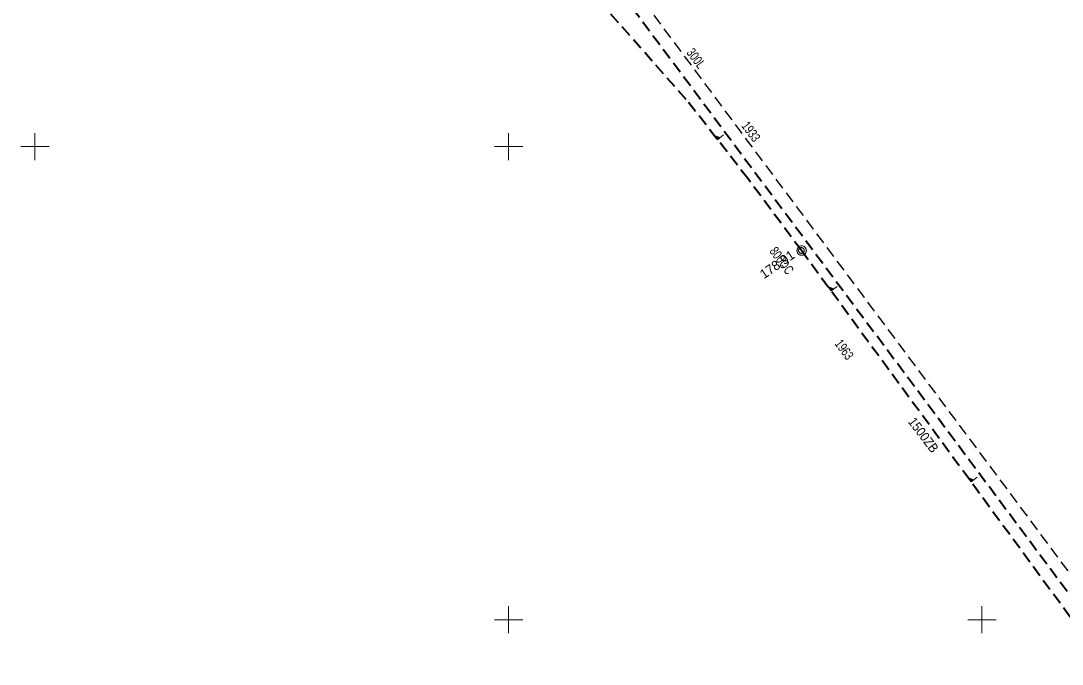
# Model space of a CAD drawing. Extents: x -740851 to -738888, y -1041382 to -1040235.
# Drawn here: x -739751.5 to -739641.5, y -1040654.7 to -1040586.7 of the extents above; entities that cross this region are included whole.
import ezdxf

# ---------------------------------------------------------------- set-up
doc = ezdxf.new("R2010")
doc.units = 0
doc.header["$LTSCALE"] = 0.4
doc.linetypes.add('MEDIUM_DASHED', pattern=[4.5, 3, -1.5])
for name, color, linetype, lineweight in [('1', 7, 'Continuous', 13), ('18', 7, 'Continuous', 13), ('8', 7, 'Continuous', 13)]:
    doc.layers.add(name, color=color, linetype=linetype, lineweight=lineweight)

msp = doc.modelspace()

# ---------------------------------------------------------------- linework, layer by layer
at = {"layer": '1'}
for p, q in [((-739750, -1040598.571), (-739750, -1040601.429)), ((-739700, -1040598.571), (-739700, -1040601.429)), ((-739700, -1040598.571), (-739700, -1040601.429)), ((-739751.48, -1040600), (-739748.48, -1040600)), ((-739701.48, -1040600), (-739698.48, -1040600)), ((-739701.48, -1040600), (-739698.48, -1040600)), ((-739700, -1040648.571), (-739700, -1040651.429)), ((-739650, -1040648.571), (-739650, -1040651.429)), ((-739701.48, -1040650), (-739698.48, -1040650)), ((-739651.48, -1040650), (-739648.48, -1040650))]:
    msp.add_line(p, q, dxfattribs=at)
at = {"layer": '18', "linetype": 'MEDIUM_DASHED', "lineweight": 40}
msp.add_line((-739639.62, -1040651.16), (-739669.06, -1040610.98), dxfattribs=at)
msp.add_lwpolyline([(-739669.06, -1040610.98), (-739674.7, -1040603.39), (-739681.24, -1040595.01), (-739703.155, -1040570.156)], dxfattribs=at)
at = {"layer": '18'}
for points in [[(-739677.27, -1040598.769), (-739677.913, -1040599.27), (-739678.27, -1040598.812), (-739677.623, -1040599.044)], [(-739677.714, -1040599.061), (-739677.901, -1040599.207), (-739678.129, -1040598.914), (-739677.711, -1040599.064)], [(-739677.807, -1040599.08), (-739677.901, -1040599.153), (-739678.018, -1040599.002), (-739677.805, -1040599.083)], [(-739665.27, -1040614.771), (-739665.927, -1040615.252), (-739666.27, -1040614.784), (-739665.631, -1040615.035)], [(-739665.722, -1040615.049), (-739665.913, -1040615.189), (-739666.132, -1040614.89), (-739665.72, -1040615.052)], [(-739665.816, -1040615.065), (-739665.912, -1040615.135), (-739666.024, -1040614.982), (-739665.814, -1040615.068)], [(-739650.495, -1040634.938), (-739651.151, -1040635.419), (-739651.495, -1040634.95), (-739650.855, -1040635.202)], [(-739650.946, -1040635.215), (-739651.137, -1040635.355), (-739651.357, -1040635.056), (-739650.944, -1040635.219)], [(-739651.04, -1040635.231), (-739651.136, -1040635.301), (-739651.249, -1040635.148), (-739651.038, -1040635.235)]]:
    msp.add_lwpolyline(points, dxfattribs=at)
for points in [[(-739668.53, -1040610.99), (-739668.54, -1040610.94), (-739668.54, -1040610.89), (-739668.56, -1040610.84), (-739668.58, -1040610.79), (-739668.6, -1040610.74), (-739668.63, -1040610.7), (-739668.66, -1040610.66), (-739668.7, -1040610.62), (-739668.74, -1040610.59), (-739668.78, -1040610.56), (-739668.83, -1040610.54), (-739668.88, -1040610.52), (-739668.93, -1040610.5), (-739668.98, -1040610.5), (-739669.03, -1040610.49), (-739669.08, -1040610.5), (-739669.13, -1040610.5), (-739669.18, -1040610.52), (-739669.23, -1040610.54), (-739669.28, -1040610.56), (-739669.32, -1040610.59), (-739669.36, -1040610.62), (-739669.4, -1040610.66), (-739669.43, -1040610.7), (-739669.46, -1040610.74), (-739669.48, -1040610.79), (-739669.5, -1040610.84), (-739669.52, -1040610.89), (-739669.52, -1040610.94), (-739669.53, -1040610.99), (-739669.52, -1040611.04), (-739669.52, -1040611.09), (-739669.5, -1040611.14), (-739669.48, -1040611.19), (-739669.46, -1040611.24), (-739669.43, -1040611.28), (-739669.4, -1040611.32), (-739669.36, -1040611.36), (-739669.32, -1040611.39), (-739669.28, -1040611.42), (-739669.23, -1040611.44), (-739669.18, -1040611.46), (-739669.13, -1040611.48), (-739669.08, -1040611.48), (-739669.03, -1040611.49), (-739668.98, -1040611.48), (-739668.93, -1040611.48), (-739668.88, -1040611.46), (-739668.83, -1040611.44), (-739668.78, -1040611.42), (-739668.74, -1040611.39), (-739668.7, -1040611.36), (-739668.66, -1040611.32), (-739668.63, -1040611.28), (-739668.6, -1040611.24), (-739668.58, -1040611.19), (-739668.56, -1040611.14), (-739668.54, -1040611.09), (-739668.54, -1040611.04)], [(-739668.76, -1040610.98), (-739668.76, -1040610.95), (-739668.766, -1040610.92), (-739668.772, -1040610.89), (-739668.784, -1040610.86), (-739668.802, -1040610.83), (-739668.82, -1040610.806), (-739668.838, -1040610.782), (-739668.862, -1040610.758), (-739668.886, -1040610.74), (-739668.91, -1040610.722), (-739668.94, -1040610.704), (-739668.97, -1040610.692), (-739669, -1040610.686), (-739669.03, -1040610.68), (-739669.06, -1040610.68), (-739669.09, -1040610.68), (-739669.12, -1040610.686), (-739669.15, -1040610.692), (-739669.18, -1040610.704), (-739669.21, -1040610.722), (-739669.234, -1040610.74), (-739669.258, -1040610.758), (-739669.282, -1040610.782), (-739669.3, -1040610.806), (-739669.318, -1040610.83), (-739669.336, -1040610.86), (-739669.348, -1040610.89), (-739669.354, -1040610.92), (-739669.36, -1040610.95), (-739669.36, -1040610.98), (-739669.36, -1040611.01), (-739669.354, -1040611.04), (-739669.348, -1040611.07), (-739669.336, -1040611.1), (-739669.318, -1040611.13), (-739669.3, -1040611.154), (-739669.282, -1040611.178), (-739669.258, -1040611.202), (-739669.234, -1040611.22), (-739669.21, -1040611.238), (-739669.18, -1040611.256), (-739669.15, -1040611.268), (-739669.12, -1040611.274), (-739669.09, -1040611.28), (-739669.06, -1040611.28), (-739669.03, -1040611.28), (-739669, -1040611.274), (-739668.97, -1040611.268), (-739668.94, -1040611.256), (-739668.91, -1040611.238), (-739668.886, -1040611.22), (-739668.862, -1040611.202), (-739668.838, -1040611.178), (-739668.82, -1040611.154), (-739668.802, -1040611.13), (-739668.784, -1040611.1), (-739668.772, -1040611.07), (-739668.766, -1040611.04), (-739668.76, -1040611.01)]]:
    msp.add_lwpolyline(points, close=True, dxfattribs=at)
at = {"layer": '8', "linetype": 'MEDIUM_DASHED', "lineweight": 40}
msp.add_lwpolyline([(-739697.47, -1040574.66), (-739686.88, -1040585.368), (-739626.36, -1040666.625), (-739572.757, -1040741.567), (-739553.461, -1040769.846), (-739533.944, -1040772.907), (-739491.526, -1040761.298), (-739476.568, -1040755.167), (-739461.603, -1040761.762), (-739415.52, -1040777.67)], dxfattribs=at)
at = {"layer": '8', "linetype": 'MEDIUM_DASHED', "lineweight": 25}
msp.add_lwpolyline([(-739693.286, -1040576.71), (-739686.808, -1040583.233), (-739625.283, -1040665.839), (-739571.664, -1040740.804), (-739523.94, -1040810.745), (-739502.47, -1040846.1), (-739496.554, -1040855.122)], dxfattribs=at)

# ---------------------------------------------------------------- texts
at = {"layer": '18'}
msp.add_text('178,91', height=1, rotation=34.738, dxfattribs=at).set_placement((-739673.014, -1040614.026))
at = {"layer": '18', "width": 0.9}
msp.add_text('1500ZB', height=1, rotation=307.23, dxfattribs=at).set_placement((-739657.849, -1040629.097))
at = {"layer": '8', "width": 0.75}
for s, p in [('300L', (-739681.247, -1040590.076)), ('1933', (-739675.444, -1040597.821)), ('800OC', (-739672.487, -1040611.074)), ('1963', (-739665.601, -1040620.849))]:
    msp.add_text(s, height=1, rotation=306.679, dxfattribs=at).set_placement(p)

doc.saveas('drawing.dxf')
